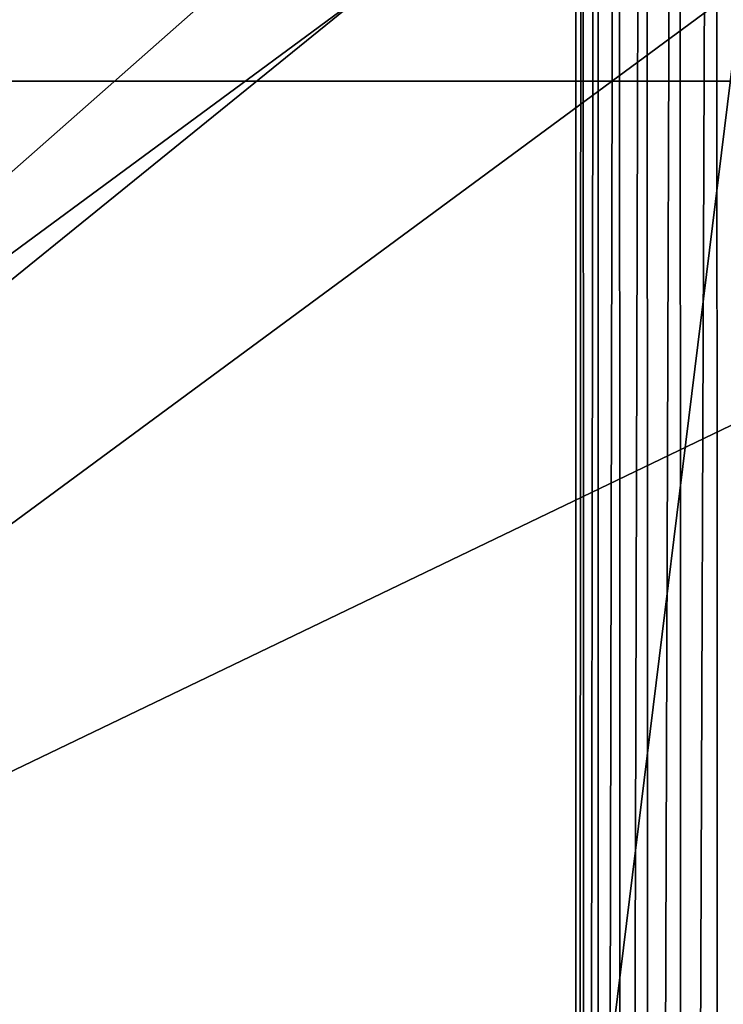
# Model space of a CAD drawing. Header units: metres. Extents: x -206 to 75, y -104 to 104.
# Tile 308 of 656: x -111 to -101, y 7 to 20. Entities that reach past the tile are written whole.
import ezdxf

# ---------------------------------------------------------------- set-up
doc = ezdxf.new("R2010")
doc.units = ezdxf.units.M
doc.layers.add('solid_01_1-CONSUMER_THERM_B_125288', color=7, linetype='CONTINUOUS')

msp = doc.modelspace()

# ---------------------------------------------------------------- linework, layer by layer
at = {"layer": 'solid_01_1-CONSUMER_THERM_B_125288'}
for points in [[(-158.776108, 66.195313), (-102.949013, 67.817345), (-158.757141, -66.251068)], [(-102.949013, 67.817345), (-158.757065, -66.804688), (-158.757141, -66.251068)], [(-102.949013, 67.817345), (-103.148926, 67.301086), (-158.757065, -66.804688)], [(-103.148926, 67.301086), (-103.25058, 66.756882), (-158.757065, -66.804688)], [(-103.25058, 66.756882), (-159.058624, -67.86515), (-158.858719, -67.348892)], [(-103.25058, 66.756882), (-103.250504, 66.203262), (-159.058624, -67.86515)], [(-103.25058, 66.756882), (-158.858719, -67.348892), (-158.757065, -66.804688)], [(-103.250504, 66.203262), (-103.231537, -66.243118), (-159.058624, -67.86515)], [(-103.250504, 66.203262), (-103.148697, 65.659088), (-103.231537, -66.243118)], [(-103.148697, 65.659088), (-103.12989, -65.698914), (-103.231537, -66.243118)], [(-103.148697, 65.659088), (-102.948631, 65.142883), (-103.12989, -65.698914)], [(-102.948631, 65.142883), (-102.92997, -65.182655), (-103.12989, -65.698914)], [(-102.948631, 65.142883), (-102.65712, 64.672234), (-102.92997, -65.182655)], [(-102.65712, 64.672234), (-102.638596, -64.711922), (-102.92997, -65.182655)], [(-102.65712, 64.672234), (-102.284088, 64.263168), (-102.638596, -64.711922)], [(-102.284088, 64.263168), (-102.265686, -64.30275), (-102.638596, -64.711922)], [(-102.284088, 64.263168), (-101.842255, 63.929611), (-102.265686, -64.30275)], [(-101.842255, 63.929611), (-101.823944, -63.969063), (-102.265686, -64.30275)], [(-101.842255, 63.929611), (-101.346649, 63.682919), (-101.823944, -63.969063)], [(-101.346649, 63.682919), (-101.328407, -63.722233), (-101.823944, -63.969063)], [(-101.346649, 63.682919), (-100.814156, 63.531498), (-101.328407, -63.722233)], [(-100.814156, 63.531498), (-100.795959, -63.570656), (-101.328407, -63.722233)], [(-173.500031, -37.518787, 108.5), (-88.500069, 37.481255, 108.5), (-173.500061, 37.481213, 108.5)], [(-173.500031, -37.518787, 108.5), (-88.500031, -37.518745, 108.5), (-88.500069, 37.481255, 108.5)], [(-170.501846, 18.983009, 63.5), (-91.49826, 20.279457, 63.5), (-91.49826, 18.983047, 63.5)], [(-170.501846, 18.983009, 63.5), (-170.501846, 20.279419, 63.5), (-91.49826, 20.279457, 63.5)], [(-106.000061, 20.239935, 6), (-156.000061, 20.23991, 6), (-161.000046, -20.318781, 6)], [(-156.000046, -20.277468, 6), (-106.000061, 20.239935, 6), (-161.000046, -20.318781, 6)], [(-156.000046, -20.277468, 6), (-101.000061, 20.281248, 6), (-106.000061, 20.239935, 6)], [(-156.000046, -20.277468, 6), (-106.000038, -20.277443, 6), (-101.000061, 20.281248, 6)], [(-106.000038, -20.277443, 6), (-101.000038, -20.318752, 6), (-101.000061, 20.281248, 6)], [(-170.501846, 18.983009, 63.5), (-91.49826, 18.983047, 63.5), (-170.501831, -19.02058, 63.5)], [(-91.498245, -19.020542, 63.5), (-170.501831, -19.02058, 63.5), (-91.49826, 18.983047, 63.5)]]:
    msp.add_3dface(points, dxfattribs=at)

doc.saveas('drawing.dxf')
